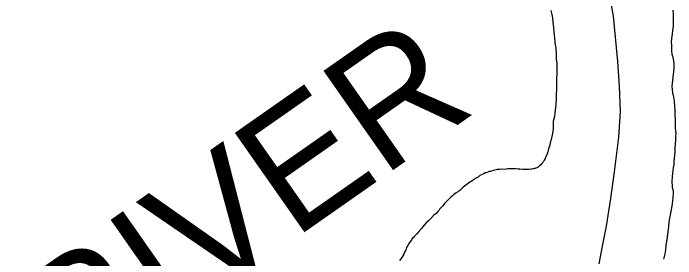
# Model space of a CAD drawing. Extents: x 1370567 to 1373900, y 377514 to 379648.
# Drawn here: x 1371184.99 to 1371219.59, y 379497.96 to 379510.79 of the extents above; entities that cross this region are included whole.
import ezdxf

# ---------------------------------------------------------------- set-up
doc = ezdxf.new("R2010")
doc.units = 0
doc.layers.add('Default', color=7, linetype='Continuous')

msp = doc.modelspace()

# ---------------------------------------------------------------- linework, layer by layer
at = {"layer": 'Default'}
for points in [[(1371216.089, 379511.909), (1371216.317, 379510.631), (1371216.552, 379508.272), (1371216.64, 379506.983), (1371216.689, 379505.653), (1371216.608, 379504.313), (1371216.371, 379502.501), (1371216.181, 379501.12), (1371215.951, 379499.668), (1371215.749, 379498.627), (1371215.565, 379497.706)], [(1371216.089, 379511.909), (1371216.317, 379510.631), (1371216.552, 379508.272), (1371216.64, 379506.983), (1371216.689, 379505.653), (1371216.608, 379504.313), (1371216.371, 379502.501), (1371216.181, 379501.12), (1371215.951, 379499.668), (1371215.749, 379498.627), (1371215.565, 379497.706)], [(1371213.073, 379510.929), (1371213.114, 379510.719), (1371213.145, 379510.549), (1371213.177, 379510.319), (1371213.199, 379510.03), (1371213.23, 379509.78), (1371213.262, 379509.52), (1371213.274, 379509.24), (1371213.326, 379508.96), (1371213.338, 379508.631), (1371213.349, 379508.411), (1371213.371, 379508.171), (1371213.383, 379507.861), (1371213.375, 379507.601), (1371213.366, 379507.411), (1371213.358, 379507.051), (1371213.36, 379506.851), (1371213.352, 379506.531), (1371213.344, 379506.301), (1371213.325, 379506.08), (1371213.307, 379505.85), (1371213.278, 379505.6), (1371213.26, 379505.4), (1371213.192, 379505.159), (1371213.193, 379504.94), (1371213.184, 379504.749), (1371213.156, 379504.499), (1371213.117, 379504.349), (1371213.078, 379504.189), (1371213.04, 379504.018), (1371213.011, 379503.898), (1371212.952, 379503.698), (1371212.913, 379503.558), (1371212.854, 379503.387), (1371212.795, 379503.277), (1371212.766, 379503.197), (1371212.717, 379503.106), (1371212.667, 379503.016), (1371212.598, 379502.935), (1371212.549, 379502.875), (1371212.479, 379502.815), (1371212.41, 379502.744), (1371212.34, 379502.714), (1371212.291, 379502.693), (1371212.251, 379502.683), (1371212.191, 379502.673), (1371212.151, 379502.662), (1371212.081, 379502.652)], [(1371213.073, 379510.929), (1371213.114, 379510.719), (1371213.145, 379510.549), (1371213.177, 379510.319), (1371213.199, 379510.03), (1371213.23, 379509.78), (1371213.262, 379509.52), (1371213.274, 379509.24), (1371213.326, 379508.96), (1371213.338, 379508.631), (1371213.349, 379508.411), (1371213.371, 379508.171), (1371213.383, 379507.861), (1371213.375, 379507.601), (1371213.366, 379507.411), (1371213.358, 379507.051), (1371213.36, 379506.851), (1371213.352, 379506.531), (1371213.344, 379506.301), (1371213.325, 379506.08), (1371213.307, 379505.85), (1371213.278, 379505.6), (1371213.26, 379505.4), (1371213.192, 379505.159), (1371213.193, 379504.94), (1371213.184, 379504.749), (1371213.156, 379504.499), (1371213.117, 379504.349), (1371213.078, 379504.189), (1371213.04, 379504.018), (1371213.011, 379503.898), (1371212.952, 379503.698), (1371212.913, 379503.558), (1371212.854, 379503.387), (1371212.795, 379503.277), (1371212.766, 379503.197), (1371212.717, 379503.106), (1371212.667, 379503.016), (1371212.598, 379502.935), (1371212.549, 379502.875), (1371212.479, 379502.815), (1371212.41, 379502.744), (1371212.34, 379502.714), (1371212.291, 379502.693), (1371212.251, 379502.683), (1371212.191, 379502.673), (1371212.151, 379502.662), (1371212.081, 379502.652)], [(1371219.436, 379510.952), (1371219.458, 379510.702), (1371219.449, 379510.472), (1371219.461, 379510.252), (1371219.452, 379510.072), (1371219.423, 379509.912), (1371219.395, 379509.702), (1371219.366, 379509.462), (1371219.358, 379509.281), (1371219.359, 379509.141), (1371219.36, 379508.971), (1371219.361, 379508.821), (1371219.392, 379508.652), (1371219.433, 379508.492), (1371219.474, 379508.302), (1371219.485, 379508.142), (1371219.486, 379507.922), (1371219.468, 379507.732), (1371219.43, 379507.472), (1371219.411, 379507.282), (1371219.393, 379506.972), (1371219.394, 379506.802), (1371219.425, 379506.632), (1371219.467, 379506.402), (1371219.508, 379506.202), (1371219.53, 379505.893), (1371219.541, 379505.733), (1371219.543, 379505.503), (1371219.554, 379505.243), (1371219.555, 379505.073), (1371219.556, 379504.973), (1371219.567, 379504.793), (1371219.578, 379504.653), (1371219.589, 379504.483), (1371219.58, 379504.353), (1371219.571, 379504.183), (1371219.563, 379503.953), (1371219.544, 379503.763), (1371219.546, 379503.573), (1371219.527, 379503.373), (1371219.508, 379503.222), (1371219.489, 379503.032), (1371219.49, 379502.892), (1371219.452, 379502.712), (1371219.443, 379502.572), (1371219.424, 379502.402), (1371219.405, 379502.282), (1371219.395, 379502.182), (1371219.386, 379502.062), (1371219.387, 379501.912), (1371219.398, 379501.822), (1371219.409, 379501.692), (1371219.45, 379501.522), (1371219.461, 379501.342), (1371219.413, 379500.992), (1371219.385, 379500.712), (1371219.221, 379499.9), (1371219.213, 379499.63)], [(1371219.436, 379510.952), (1371219.458, 379510.702), (1371219.449, 379510.472), (1371219.461, 379510.252), (1371219.452, 379510.072), (1371219.423, 379509.912), (1371219.395, 379509.702), (1371219.366, 379509.462), (1371219.358, 379509.281), (1371219.359, 379509.141), (1371219.36, 379508.971), (1371219.361, 379508.821), (1371219.392, 379508.652), (1371219.433, 379508.492), (1371219.474, 379508.302), (1371219.485, 379508.142), (1371219.486, 379507.922), (1371219.468, 379507.732), (1371219.43, 379507.472), (1371219.411, 379507.282), (1371219.393, 379506.972), (1371219.394, 379506.802), (1371219.425, 379506.632), (1371219.467, 379506.402), (1371219.508, 379506.202), (1371219.53, 379505.893), (1371219.541, 379505.733), (1371219.543, 379505.503), (1371219.554, 379505.243), (1371219.555, 379505.073), (1371219.556, 379504.973), (1371219.567, 379504.793), (1371219.578, 379504.653), (1371219.589, 379504.483), (1371219.58, 379504.353), (1371219.571, 379504.183), (1371219.563, 379503.953), (1371219.544, 379503.763), (1371219.546, 379503.573), (1371219.527, 379503.373), (1371219.508, 379503.222), (1371219.489, 379503.032), (1371219.49, 379502.892), (1371219.452, 379502.712), (1371219.443, 379502.572), (1371219.424, 379502.402), (1371219.405, 379502.282), (1371219.395, 379502.182), (1371219.386, 379502.062), (1371219.387, 379501.912), (1371219.398, 379501.822), (1371219.409, 379501.692), (1371219.45, 379501.522), (1371219.461, 379501.342), (1371219.413, 379500.992), (1371219.385, 379500.712), (1371219.221, 379499.9), (1371219.213, 379499.63)], [(1371212.081, 379502.652), (1371212.041, 379502.652), (1371211.922, 379502.631), (1371211.802, 379502.63), (1371211.683, 379502.629), (1371211.593, 379502.629), (1371211.453, 379502.638), (1371211.363, 379502.647), (1371211.234, 379502.656), (1371211.134, 379502.665), (1371211.044, 379502.665), (1371210.825, 379502.653), (1371210.735, 379502.643), (1371210.645, 379502.632), (1371210.486, 379502.641), (1371210.406, 379502.631), (1371210.336, 379502.63), (1371210.266, 379502.62), (1371210.217, 379502.609), (1371210.137, 379502.589), (1371210.057, 379502.568), (1371209.968, 379502.548), (1371209.908, 379502.527), (1371209.848, 379502.517), (1371209.769, 379502.486), (1371209.689, 379502.456), (1371209.639, 379502.445), (1371209.56, 379502.405), (1371209.48, 379502.374), (1371209.44, 379502.354), (1371209.361, 379502.313), (1371209.272, 379502.233), (1371209.133, 379502.152), (1371209.033, 379502.091), (1371208.944, 379502.021), (1371208.845, 379501.96), (1371208.775, 379501.909), (1371208.686, 379501.849), (1371208.626, 379501.808), (1371208.487, 379501.697), (1371208.418, 379501.627), (1371208.329, 379501.546), (1371208.239, 379501.486), (1371208.13, 379501.405), (1371208.061, 379501.355), (1371207.991, 379501.304), (1371207.932, 379501.254), (1371207.852, 379501.183), (1371207.753, 379501.092), (1371207.674, 379501.002), (1371207.595, 379500.931), (1371207.516, 379500.851), (1371207.476, 379500.791), (1371207.417, 379500.72), (1371207.347, 379500.64), (1371207.278, 379500.569), (1371207.239, 379500.509), (1371207.159, 379500.438), (1371207.07, 379500.328), (1371206.961, 379500.247), (1371206.783, 379500.056), (1371206.684, 379499.945), (1371206.565, 379499.834), (1371206.446, 379499.714), (1371206.307, 379499.553), (1371206.169, 379499.382), (1371206.05, 379499.251), (1371205.951, 379499.14), (1371205.892, 379499.07), (1371205.832, 379499.019), (1371205.783, 379498.939), (1371205.694, 379498.808), (1371205.595, 379498.658), (1371205.546, 379498.587), (1371205.487, 379498.417), (1371205.428, 379498.307), (1371205.399, 379498.196), (1371205.29, 379498.026), (1371205.172, 379497.875)], [(1371212.081, 379502.652), (1371212.041, 379502.652), (1371211.922, 379502.631), (1371211.802, 379502.63), (1371211.683, 379502.629), (1371211.593, 379502.629), (1371211.453, 379502.638), (1371211.363, 379502.647), (1371211.234, 379502.656), (1371211.134, 379502.665), (1371211.044, 379502.665), (1371210.825, 379502.653), (1371210.735, 379502.643), (1371210.645, 379502.632), (1371210.486, 379502.641), (1371210.406, 379502.631), (1371210.336, 379502.63), (1371210.266, 379502.62), (1371210.217, 379502.609), (1371210.137, 379502.589), (1371210.057, 379502.568), (1371209.968, 379502.548), (1371209.908, 379502.527), (1371209.848, 379502.517), (1371209.769, 379502.486), (1371209.689, 379502.456), (1371209.639, 379502.445), (1371209.56, 379502.405), (1371209.48, 379502.374), (1371209.44, 379502.354), (1371209.361, 379502.313), (1371209.272, 379502.233), (1371209.133, 379502.152), (1371209.033, 379502.091), (1371208.944, 379502.021), (1371208.845, 379501.96), (1371208.775, 379501.909), (1371208.686, 379501.849), (1371208.626, 379501.808), (1371208.487, 379501.697), (1371208.418, 379501.627), (1371208.329, 379501.546), (1371208.239, 379501.486), (1371208.13, 379501.405), (1371208.061, 379501.355), (1371207.991, 379501.304), (1371207.932, 379501.254), (1371207.852, 379501.183), (1371207.753, 379501.092), (1371207.674, 379501.002), (1371207.595, 379500.931), (1371207.516, 379500.851), (1371207.476, 379500.791), (1371207.417, 379500.72), (1371207.347, 379500.64), (1371207.278, 379500.569), (1371207.239, 379500.509), (1371207.159, 379500.438), (1371207.07, 379500.328), (1371206.961, 379500.247), (1371206.783, 379500.056), (1371206.684, 379499.945), (1371206.565, 379499.834), (1371206.446, 379499.714), (1371206.307, 379499.553), (1371206.169, 379499.382), (1371206.05, 379499.251), (1371205.951, 379499.14), (1371205.892, 379499.07), (1371205.832, 379499.019), (1371205.783, 379498.939), (1371205.694, 379498.808), (1371205.595, 379498.658), (1371205.546, 379498.587), (1371205.487, 379498.417), (1371205.428, 379498.307), (1371205.399, 379498.196), (1371205.29, 379498.026), (1371205.172, 379497.875)], [(1371219.213, 379499.63), (1371219.166, 379499.25), (1371219.128, 379498.96), (1371219.08, 379498.699), (1371219.051, 379498.429), (1371219.013, 379498.219), (1371218.945, 379497.949)], [(1371219.213, 379499.63), (1371219.166, 379499.25), (1371219.128, 379498.96), (1371219.08, 379498.699), (1371219.051, 379498.429), (1371219.013, 379498.219), (1371218.945, 379497.949)]]:
    msp.add_lwpolyline(points, dxfattribs=at)

# ---------------------------------------------------------------- texts
msp.add_text('RIVER', height=6.336, rotation=35, dxfattribs=at).set_placement((1371188.06, 379490.849))

doc.saveas('drawing.dxf')
